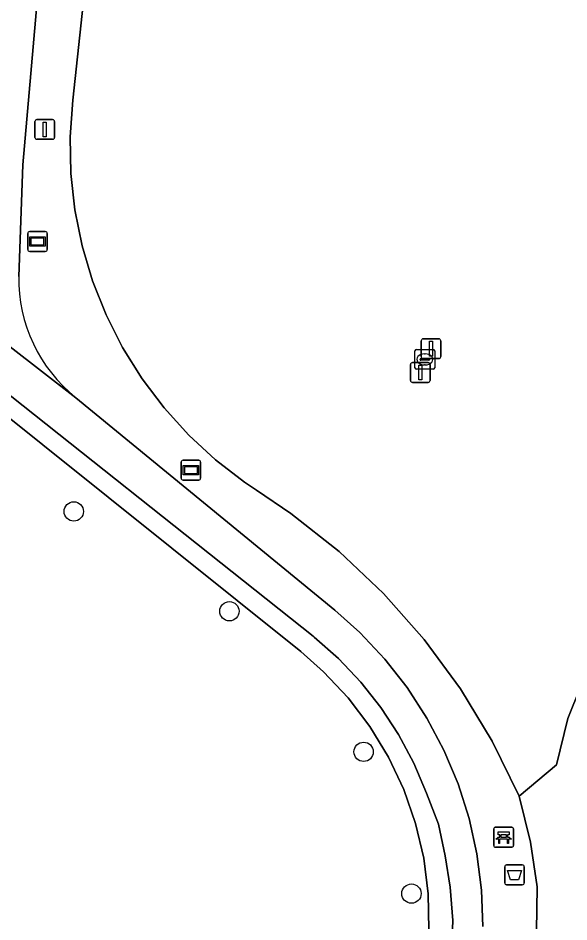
# Model space of a CAD drawing. Extents: x 162082 to 163401, y 388089 to 388636.
# Drawn here: x 163168.51 to 163196.37, y 388264.27 to 388309.98 of the extents above; entities that cross this region are included whole.
import ezdxf

# ---------------------------------------------------------------- set-up
doc = ezdxf.new("R2010")
doc.units = 0
for name, color, linetype in [('IMGEO_Afsluitpaal', 7, 'Continuous'), ('IMGEO_Afvalbak', 7, 'Continuous'), ('IMGEO_Bank', 7, 'Continuous'), ('IMGEO_Boom', 7, 'Continuous'), ('IMGEO_Fietspad_gesloten', 7, 'Continuous'), ('IMGEO_Grasland_overig', 7, 'Continuous'), ('IMGEO_Groenvoorziening', 7, 'Continuous'), ('IMGEO_Rioolput', 7, 'Continuous'), ('IMGEO_Verkeersbordpaal', 7, 'Continuous'), ('IMGEO_Wegwijzer', 7, 'Continuous')]:
    doc.layers.add(name, color=color, linetype=linetype)

msp = doc.modelspace()

# ---------------------------------------------------------------- linework, layer by layer
at = {"layer": 'IMGEO_Afsluitpaal'}
for p, q in [((163188.9, 388292.857), (163188.9, 388293.657)), ((163188.9, 388293.657), (163188.9, 388292.857)), ((163189, 388293.757), (163189.79, 388293.757)), ((163189.79, 388293.757), (163189, 388293.757)), ((163189.89, 388293.657), (163189.89, 388292.857)), ((163189.89, 388292.857), (163189.89, 388293.657)), ((163188.457, 388292.552), (163189.247, 388292.552)), ((163189.247, 388292.552), (163188.457, 388292.552)), ((163189.79, 388292.757), (163189, 388292.757)), ((163189, 388292.757), (163189.79, 388292.757)), ((163188.357, 388291.652), (163188.357, 388292.452)), ((163188.357, 388292.452), (163188.357, 388291.652)), ((163189.347, 388292.452), (163189.347, 388291.652)), ((163189.347, 388291.652), (163189.347, 388292.452)), ((163189.247, 388291.552), (163188.457, 388291.552)), ((163188.457, 388291.552), (163189.247, 388291.552))]:
    msp.add_line(p, q, dxfattribs=at)
for points in [[(163189.32, 388293.632), (163189.47, 388293.632), (163189.47, 388292.882), (163189.32, 388292.882), (163189.32, 388293.632)], [(163188.777, 388292.427), (163188.927, 388292.427), (163188.927, 388291.677), (163188.777, 388291.677), (163188.777, 388292.427)]]:
    msp.add_lwpolyline(points, dxfattribs=at)
for centre, start, end in [((163189, 388293.657), 90, 180), ((163189, 388293.657), 90, 180), ((163189.79, 388293.657), 0, 90), ((163189.79, 388293.657), 360, 90), ((163188.457, 388292.452), 90, 180), ((163188.457, 388292.452), 90, 180), ((163189, 388292.857), 180, 270), ((163189, 388292.857), 180, 270), ((163189.247, 388292.452), 0, 90), ((163189.247, 388292.452), 360, 90), ((163189.79, 388292.857), 270, 0), ((163189.79, 388292.857), 270, 0), ((163188.457, 388291.652), 180, 270), ((163188.457, 388291.652), 180, 270), ((163189.247, 388291.652), 270, 0), ((163189.247, 388291.652), 270, 0)]:
    msp.add_arc(centre, 0.1, start, end, dxfattribs=at)
at = {"layer": 'IMGEO_Afvalbak'}
for p, q in [((163193.122, 388266.252), (163193.122, 388267.052)), ((163193.122, 388267.052), (163193.122, 388266.252)), ((163193.222, 388267.152), (163194.012, 388267.152)), ((163194.012, 388267.152), (163193.222, 388267.152)), ((163194.112, 388267.052), (163194.112, 388266.252)), ((163194.112, 388266.252), (163194.112, 388267.052)), ((163194.012, 388266.152), (163193.222, 388266.152)), ((163193.222, 388266.152), (163194.012, 388266.152))]:
    msp.add_line(p, q, dxfattribs=at)
msp.add_lwpolyline([(163193.265, 388266.866), (163193.969, 388266.866), (163193.82, 388266.396), (163193.414, 388266.396), (163193.265, 388266.866)], dxfattribs=at)
for centre, start, end in [((163193.222, 388267.052), 90, 180), ((163193.222, 388267.052), 90, 180), ((163194.012, 388267.052), 0, 90), ((163194.012, 388267.052), 360, 90), ((163193.222, 388266.252), 180, 270), ((163193.222, 388266.252), 180, 270), ((163194.012, 388266.252), 270, 0), ((163194.012, 388266.252), 270, 0)]:
    msp.add_arc(centre, 0.1, start, end, dxfattribs=at)
at = {"layer": 'IMGEO_Bank'}
for p, q in [((163192.568, 388268.127), (163192.568, 388268.968)), ((163192.568, 388268.968), (163192.568, 388268.127)), ((163192.643, 388269.052), (163193.484, 388269.052)), ((163193.484, 388269.052), (163192.643, 388269.052)), ((163193.568, 388268.977), (163193.568, 388268.136)), ((163193.568, 388268.136), (163193.568, 388268.977)), ((163193.265, 388268.45), (163192.872, 388268.45)), ((163192.877, 388268.558), (163192.877, 388268.664)), ((163192.921, 388268.664), (163192.921, 388268.558)), ((163193.209, 388268.67), (163192.927, 388268.67)), ((163192.927, 388268.552), (163193.209, 388268.552)), ((163193.215, 388268.558), (163193.215, 388268.664)), ((163193.259, 388268.664), (163193.259, 388268.558)), ((163193.493, 388268.052), (163192.652, 388268.052)), ((163192.652, 388268.052), (163193.493, 388268.052))]:
    msp.add_line(p, q, dxfattribs=at)
for points in [[(163192.871, 388268.67), (163192.785, 388268.67), (163192.785, 388268.831), (163193.348, 388268.831), (163193.348, 388268.67), (163193.265, 388268.67)], [(163192.815, 388268.45), (163192.673, 388268.45), (163192.785, 388268.552), (163192.871, 388268.552)], [(163192.865, 388268.443), (163192.865, 388268.236), (163192.822, 388268.236), (163192.822, 388268.443)], [(163193.265, 388268.552), (163193.348, 388268.552), (163193.46, 388268.45), (163193.321, 388268.45)], [(163193.315, 388268.443), (163193.315, 388268.236), (163193.271, 388268.236), (163193.271, 388268.443)]]:
    msp.add_lwpolyline(points, dxfattribs=at)
for centre, radius, start, end in [((163192.646, 388268.974), 0.0779, 92.4484, 184.2845), ((163192.646, 388268.974), 0.0779, 92.4484, 184.2845), ((163193.49, 388268.974), 0.0779, 2.4484, 94.2845), ((163193.49, 388268.974), 0.0779, 2.4484, 94.2845), ((163192.815, 388268.443), 0.00671, 2.8957, 87.1043), ((163192.872, 388268.443), 0.00671, 92.8957, 177.1043), ((163192.87, 388268.663), 0.00671, 2.8957, 87.1043), ((163192.87, 388268.559), 0.00671, 272.8957, 357.1043), ((163192.927, 388268.663), 0.00671, 92.8957, 177.1043), ((163192.927, 388268.559), 0.00671, 182.8957, 267.1043), ((163193.209, 388268.663), 0.00671, 2.8957, 87.1043), ((163193.209, 388268.559), 0.00671, 272.8957, 357.1043), ((163193.266, 388268.663), 0.00671, 92.8957, 177.1043), ((163193.266, 388268.559), 0.00671, 182.8957, 267.1043), ((163193.264, 388268.443), 0.00671, 2.8957, 87.1043), ((163193.321, 388268.443), 0.00671, 92.8957, 177.1043), ((163192.646, 388268.13), 0.0779, 182.4484, 274.2845), ((163192.646, 388268.13), 0.0779, 182.4484, 274.2845), ((163193.49, 388268.13), 0.0779, 272.4484, 4.2845), ((163193.49, 388268.13), 0.0779, 272.4484, 4.2845)]:
    msp.add_arc(centre, radius, start, end, dxfattribs=at)
at = {"layer": 'IMGEO_Boom'}
for centre in [(163171.328, 388285.028), (163179.2, 388279.98), (163185.989, 388272.87), (163188.407, 388265.7)]:
    msp.add_circle(centre, 0.489, dxfattribs=at)
at = {"layer": 'IMGEO_Fietspad_gesloten'}
for points in [[(163168.543, 388296.912), (163168.756, 388302.564), (163169.715, 388313.549)], [(163192.025, 388264.042), (163191.953, 388265.88), (163191.717, 388267.704), (163191.32, 388269.499), (163190.763, 388271.252), (163190.052, 388272.948), (163189.193, 388274.574), (163188.191, 388276.117), (163187.056, 388277.564), (163185.796, 388278.903), (163184.532, 388280.035), (163171.439, 388290.78), (163164.626, 388296.045), (163156.759, 388302.189)], [(163154.611, 388301.472), (163155.442, 388300.849), (163163.889, 388294.238), (163164.658, 388293.626), (163183.433, 388278.718), (163183.49, 388278.672), (163184.717, 388277.587), (163185.843, 388276.397), (163186.858, 388275.112), (163187.753, 388273.74), (163188.523, 388272.294), (163189.161, 388270.786), (163189.772, 388269.216), (163190.111, 388267.608), (163190.368, 388266.024), (163190.494, 388264.348), (163190.436, 388262.672)], [(163164.626, 388296.045), (163171.439, 388290.78)]]:
    msp.add_lwpolyline(points, dxfattribs=at)
msp.add_arc((163176.283, 388296.818), 7.741, 179.3018, 231.2587, dxfattribs=at)
at = {"layer": 'IMGEO_Grasland_overig'}
msp.add_lwpolyline([(163266.447, 388307.163), (163259.453, 388305.448), (163253.37, 388306.22), (163247.109, 388307.383), (163242.451, 388308.677), (163236.936, 388309.648), (163234.785, 388309.648), (163227.503, 388308.408), (163224.23, 388308.408), (163221.861, 388308.408), (163217.935, 388307.267), (163213.424, 388304.982), (163211.3, 388303.372), (163208.497, 388299.092), (163203.054, 388288.526), (163199.022, 388281.257), (163196.318, 388274.55), (163195.75, 388272.215), (163193.851, 388270.629), (163194.434, 388268.31), (163194.772, 388266.043), (163194.773, 388266.02), (163194.739, 388263.819)], dxfattribs=at)
at = {"layer": 'IMGEO_Groenvoorziening'}
for points in [[(163182.313, 388284.924), (163180.574, 388286.096), (163179.971, 388286.503), (163178.503, 388287.632), (163177.141, 388288.889), (163175.897, 388290.262), (163174.781, 388291.74), (163173.801, 388293.312), (163172.966, 388294.966), (163172.282, 388296.688), (163171.754, 388298.463), (163171.387, 388300.279), (163171.183, 388302.121), (163171.145, 388303.973), (163171.273, 388305.821), (163172.297, 388315.236), (163169.715, 388313.549), (163168.756, 388302.564), (163168.543, 388296.912)], [(163172.297, 388315.236), (163171.273, 388305.821), (163171.145, 388303.973), (163171.183, 388302.121), (163171.387, 388300.279), (163171.754, 388298.463), (163172.282, 388296.688), (163172.966, 388294.966), (163173.801, 388293.312), (163174.781, 388291.74), (163175.897, 388290.262), (163177.141, 388288.889), (163178.503, 388287.632), (163179.971, 388286.503), (163180.574, 388286.096), (163182.313, 388284.924), (163184.745, 388283.005), (163186.995, 388280.876), (163189.047, 388278.555), (163190.883, 388276.06), (163192.488, 388273.411), (163193.851, 388270.629), (163195.75, 388272.215), (163196.318, 388274.55), (163199.022, 388281.257)], [(163190.436, 388262.672), (163190.494, 388264.348), (163190.368, 388266.024), (163190.111, 388267.608), (163189.772, 388269.216), (163189.161, 388270.786), (163188.523, 388272.294), (163187.753, 388273.74), (163186.858, 388275.112), (163185.843, 388276.397), (163184.717, 388277.587), (163183.49, 388278.672), (163183.433, 388278.718), (163164.658, 388293.626)], [(163189.293, 388263.879), (163189.254, 388265.691), (163189.027, 388267.489), (163188.612, 388269.253), (163188.016, 388270.965), (163187.244, 388272.606), (163186.305, 388274.155), (163185.208, 388275.598), (163183.964, 388276.923), (163182.808, 388277.937), (163166.528, 388290.971), (163163.77, 388293.136), (163150.628, 388285.874), (163140.428, 388282.102), (163118.501, 388277.122)], [(163166.528, 388290.971), (163182.808, 388277.937), (163183.964, 388276.923), (163185.208, 388275.598), (163186.305, 388274.155), (163187.244, 388272.606), (163188.016, 388270.965), (163188.612, 388269.253), (163189.027, 388267.489), (163189.254, 388265.691), (163189.293, 388263.879)], [(163171.439, 388290.78), (163184.532, 388280.035), (163185.796, 388278.903), (163187.056, 388277.564), (163188.191, 388276.117), (163189.193, 388274.574), (163190.052, 388272.948), (163190.763, 388271.252), (163191.32, 388269.499), (163191.717, 388267.704), (163191.953, 388265.88), (163192.025, 388264.042)], [(163194.739, 388263.819), (163194.773, 388266.02), (163194.772, 388266.043), (163194.434, 388268.31), (163193.851, 388270.629), (163192.488, 388273.411), (163190.883, 388276.06), (163189.047, 388278.555), (163186.995, 388280.876), (163184.745, 388283.005), (163182.313, 388284.924)]]:
    msp.add_lwpolyline(points, dxfattribs=at)
msp.add_arc((163176.283, 388296.818), 7.741, 179.3018, 231.2587, dxfattribs=at)
at = {"layer": 'IMGEO_Rioolput'}
for p, q in [((163188.583, 388292.293), (163188.583, 388293.145)), ((163188.658, 388293.219), (163189.51, 388293.219)), ((163189.584, 388293.145), (163189.584, 388292.293)), ((163188.842, 388292.713), (163188.842, 388292.725)), ((163189.28, 388292.676), (163188.882, 388292.676)), ((163188.885, 388292.762), (163189.283, 388292.762)), ((163189.071, 388292.999), (163189.096, 388292.999)), ((163189.326, 388292.725), (163189.326, 388292.713)), ((163189.51, 388292.219), (163188.658, 388292.219)), ((163189.094, 388292.439), (163189.069, 388292.439))]:
    msp.add_line(p, q, dxfattribs=at)
for points in [[(163188.583, 388292.293), (163188.583, 388293.145)], [(163188.658, 388293.219), (163189.51, 388293.219)], [(163189.584, 388293.145), (163189.584, 388292.293)], [(163189.51, 388292.219), (163188.658, 388292.219)]]:
    msp.add_lwpolyline(points, dxfattribs=at)
for centre, radius, start, end in [((163188.66, 388293.143), 0.0765, 91.552, 178.448), ((163188.66, 388293.143), 0.0765, 91.552, 178.448), ((163189.508, 388293.143), 0.0765, 1.552, 88.448), ((163189.508, 388293.143), 0.0765, 1.552, 88.448), ((163188.882, 388292.722), 0.0403, 85.8775, 175.7526), ((163188.879, 388292.712), 0.0366, 178.938, 274.7102), ((163189.283, 388292.719), 0.043, 264.8664, 352.4533), ((163189.287, 388292.724), 0.0386, 1.7309, 96.639), ((163188.66, 388292.295), 0.0765, 181.552, 268.448), ((163188.66, 388292.295), 0.0765, 181.552, 268.448), ((163189.508, 388292.295), 0.0765, 271.552, 358.448), ((163189.508, 388292.295), 0.0765, 271.552, 358.448)]:
    msp.add_arc(centre, radius, start, end, dxfattribs=at)
for centre, major_axis, ratio, start_param, end_param in [((163189.07, 388292.719), (-0.387, 0.002), 0.722429, 4.712389, 7.853982), ((163189.095, 388292.719), (-0.39, 0.002), 0.717154, 1.570796, 4.712389)]:
    msp.add_ellipse(centre, major_axis=major_axis, ratio=ratio, start_param=start_param, end_param=end_param, dxfattribs=at)
at = {"layer": 'IMGEO_Verkeersbordpaal'}
for p, q in [((163169.367, 388303.947), (163169.367, 388304.747)), ((163169.367, 388304.747), (163169.367, 388303.947)), ((163169.467, 388304.847), (163170.257, 388304.847)), ((163170.257, 388304.847), (163169.467, 388304.847)), ((163170.357, 388304.747), (163170.357, 388303.947)), ((163170.357, 388303.947), (163170.357, 388304.747)), ((163170.257, 388303.847), (163169.467, 388303.847)), ((163169.467, 388303.847), (163170.257, 388303.847))]:
    msp.add_line(p, q, dxfattribs=at)
msp.add_lwpolyline([(163169.787, 388304.722), (163169.937, 388304.722), (163169.937, 388303.972), (163169.787, 388303.972), (163169.787, 388304.722)], dxfattribs=at)
for centre, start, end in [((163169.467, 388304.747), 90, 180), ((163169.467, 388304.747), 90, 180), ((163170.257, 388304.747), 0, 90), ((163170.257, 388304.747), 360, 90), ((163169.467, 388303.947), 180, 270), ((163169.467, 388303.947), 180, 270), ((163170.257, 388303.947), 270, 0), ((163170.257, 388303.947), 270, 0)]:
    msp.add_arc(centre, 0.1, start, end, dxfattribs=at)
at = {"layer": 'IMGEO_Wegwijzer'}
for p, q in [((163168.998, 388298.281), (163168.998, 388299.081)), ((163168.998, 388299.081), (163168.998, 388298.281)), ((163169.098, 388299.181), (163169.888, 388299.181)), ((163169.888, 388299.181), (163169.098, 388299.181)), ((163169.988, 388299.081), (163169.988, 388298.281)), ((163169.988, 388298.281), (163169.988, 388299.081)), ((163169.888, 388298.181), (163169.098, 388298.181)), ((163169.098, 388298.181), (163169.888, 388298.181)), ((163176.856, 388287.617), (163177.646, 388287.617)), ((163177.646, 388287.617), (163176.856, 388287.617)), ((163176.756, 388286.717), (163176.756, 388287.517)), ((163176.756, 388287.517), (163176.756, 388286.717)), ((163177.746, 388287.517), (163177.746, 388286.717)), ((163177.746, 388286.717), (163177.746, 388287.517)), ((163177.646, 388286.617), (163176.856, 388286.617)), ((163176.856, 388286.617), (163177.646, 388286.617))]:
    msp.add_line(p, q, dxfattribs=at)
for points in [[(163169.099, 388298.913), (163169.887, 388298.913), (163169.887, 388298.449), (163169.099, 388298.449), (163169.099, 388298.913)], [(163169.164, 388298.848), (163169.164, 388298.514), (163169.822, 388298.514), (163169.822, 388298.848), (163169.164, 388298.848)], [(163176.857, 388287.349), (163177.645, 388287.349), (163177.645, 388286.885), (163176.857, 388286.885), (163176.857, 388287.349)], [(163176.922, 388287.284), (163176.922, 388286.95), (163177.58, 388286.95), (163177.58, 388287.284), (163176.922, 388287.284)]]:
    msp.add_lwpolyline(points, dxfattribs=at)
for centre, start, end in [((163169.098, 388299.081), 90, 180), ((163169.098, 388299.081), 90, 180), ((163169.888, 388299.081), 0, 90), ((163169.888, 388299.081), 360, 90), ((163169.098, 388298.281), 180, 270), ((163169.098, 388298.281), 180, 270), ((163169.888, 388298.281), 270, 0), ((163169.888, 388298.281), 270, 0), ((163176.856, 388287.517), 90, 180), ((163176.856, 388287.517), 90, 180), ((163177.646, 388287.517), 0, 90), ((163177.646, 388287.517), 360, 90), ((163176.856, 388286.717), 180, 270), ((163176.856, 388286.717), 180, 270), ((163177.646, 388286.717), 270, 0), ((163177.646, 388286.717), 270, 0)]:
    msp.add_arc(centre, 0.1, start, end, dxfattribs=at)

doc.saveas('drawing.dxf')
